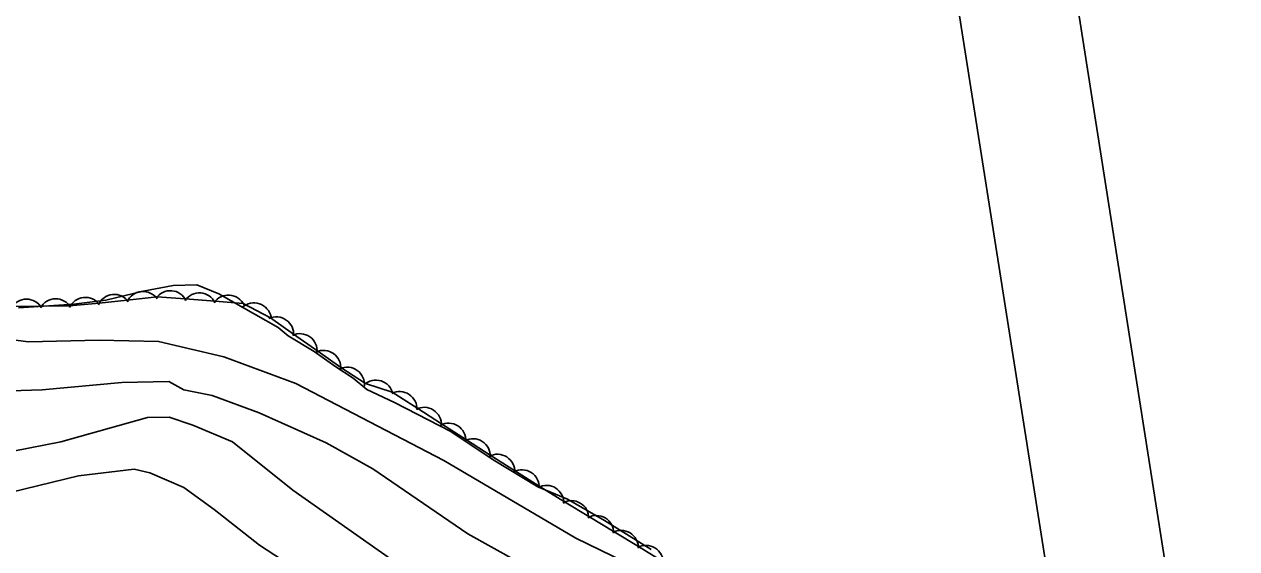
# Model space of a CAD drawing. Extents: x 646142 to 649934, y 5874075 to 5876351.
# Drawn here: x 649173.6 to 649382.6, y 5874858.2 to 5874948.6 of the extents above; entities that cross this region are included whole.
import ezdxf

# ---------------------------------------------------------------- set-up
doc = ezdxf.new("R2010")
doc.units = 0
for name, color, linetype in [('Niveau 2', 7, 'Continuous'), ('Niveau 4', 7, 'Continuous'), ('Niveau 44', 7, 'Continuous'), ('Niveau 60', 7, 'Continuous')]:
    doc.layers.add(name, color=color, linetype=linetype)

msp = doc.modelspace()

# ---------------------------------------------------------------- linework, layer by layer
at = {"layer": 'Niveau 2'}
for points in [[(649049.16, 5874893.62), (649079, 5874896.65), (649090.19, 5874896.32), (649116.52, 5874895.68), (649132.02, 5874896.09), (649145.75, 5874897.7), (649157.56, 5874896.06), (649174.3, 5874893.83), (649186.57, 5874894.1), (649196.79, 5874893.9), (649208.02, 5874891.26), (649220.41, 5874886.66), (649245.94, 5874873.36), (649268.69, 5874859.98), (649291.86, 5874848.74), (649299.34, 5874842.64), (649312.52, 5874831.62), (649325.22, 5874820.78), (649332.84, 5874809.81), (649339.52, 5874804.54), (649348.56, 5874798.86), (649354.76, 5874791.91), (649360.65, 5874785.74)], [(649153.06, 5874884.79), (649176.71, 5874885.59), (649190.45, 5874886.85), (649198.54, 5874886.98), (649201.14, 5874885.54), (649206.01, 5874884.6), (649214.13, 5874881.61), (649225.65, 5874876.45), (649233.73, 5874871.94), (649250.05, 5874860.73), (649267.69, 5874850.95)], [(649163.43, 5874873.38), (649179.92, 5874876.59), (649194.89, 5874880.78), (649198.58, 5874880.87), (649202.68, 5874879.49), (649209.51, 5874876.58), (649219.9, 5874868.29), (649236.74, 5874856.46)], [(649047.38, 5874873.19), (649067.01, 5874864.01), (649084.65, 5874857.85), (649096.81, 5874855.8), (649105.74, 5874855.57), (649120.93, 5874858.05), (649127.4, 5874859.96), (649133.3, 5874862.74), (649138.49, 5874863.7), (649143.73, 5874864.31), (649153.6, 5874864.89), (649166.65, 5874866.77), (649183.01, 5874870.77), (649192.57, 5874871.89), (649195.3, 5874871.28), (649201.16, 5874868.73), (649206.36, 5874864.94), (649214.16, 5874858.79), (649226.21, 5874850.93)]]:
    msp.add_lwpolyline(points, dxfattribs=at)
at = {"layer": 'Niveau 4'}
msp.add_lwpolyline([(649281.68, 5874858.07), (649273.63, 5874863.06), (649267.26, 5874866.74), (649262.13, 5874868.82), (649254.46, 5874873.51), (649247.13, 5874878.36), (649237.45, 5874883.4), (649232.65, 5874885.64), (649230.32, 5874887.58), (649227.16, 5874889.65), (649223.6, 5874892.15), (649219.09, 5874894.88), (649217.4, 5874896.31), (649207.16, 5874902.11), (649203.37, 5874903.64), (649199.32, 5874903.52), (649194.1, 5874902.56), (649187.67, 5874900.99), (649182.18, 5874900.35), (649172.62, 5874899.7)], dxfattribs=at)
at = {"layer": 'Niveau 44'}
msp.add_lwpolyline([(649283.86, 5874855.86), (649279.47, 5874858.59), (649275.31, 5874861.09), (649270.9, 5874863.74), (649266.74, 5874866.24), (649262.38, 5874868.97), (649258.28, 5874871.57), (649253.94, 5874874.33), (649249.84, 5874876.93), (649245.51, 5874879.71), (649241.44, 5874882.34), (649237.06, 5874885.18), (649232.43, 5874886.66), (649228.2, 5874889.39), (649224.24, 5874892.2), (649220.05, 5874895.17), (649216.08, 5874897.98), (649211.35, 5874900.46), (649206.51, 5874900.83), (649201.38, 5874901.22), (649196.54, 5874901.59), (649191.37, 5874901), (649186.54, 5874900.51), (649181.44, 5874900.05), (649176.59, 5874899.98), (649171.44, 5874899.92)], dxfattribs=at)
for centre, start, end in [((649194.11, 5874899.51), 35.8083, 155.7863), ((649198.82, 5874899.65), 25.6611, 145.639), ((649174.04, 5874898.19), 30.7692, 150.7472), ((649179.04, 5874898.25), 30.7692, 150.7472), ((649184.16, 5874898.5), 35.8083, 155.7863), ((649189.14, 5874899), 35.8083, 155.7863), ((649203.81, 5874899.27), 25.6611, 145.639), ((649208.8, 5874898.89), 25.6611, 145.639), ((649213.22, 5874897.54), 11.7286, 131.7065), ((649217.05, 5874895.14), 354.6887, 114.6666), ((649221.12, 5874892.25), 354.6887, 114.6666), ((649225.2, 5874889.36), 354.6887, 114.6666), ((649229.28, 5874886.46), 354.6887, 114.6666), ((649234.21, 5874884.24), 12.229, 132.207), ((649238.32, 5874882.26), 357.1728, 117.1507), ((649242.52, 5874879.55), 357.1728, 117.1507), ((649246.72, 5874876.83), 357.1728, 117.1507), ((649250.95, 5874874.14), 357.604, 117.5819), ((649255.17, 5874871.46), 357.604, 117.5819), ((649259.39, 5874868.78), 357.604, 117.5819), ((649263.61, 5874866.1), 357.604, 117.5819), ((649267.91, 5874863.48), 359.0167, 118.9946), ((649272.2, 5874860.91), 359.0167, 118.9946), ((649276.48, 5874858.33), 359.0167, 118.9946), ((649280.77, 5874855.75), 359.0167, 118.9946)]:
    msp.add_arc(centre, 3, start, end, dxfattribs=at)
at = {"layer": 'Niveau 60'}
msp.add_lwpolyline([(649415.27, 5874569.37), (649908.85, 5874647.01), (649644.82, 5876326.04), (649151.17, 5876248.41), (649415.27, 5874569.37)], dxfattribs=at)
msp.add_lwpolyline([(646167.42, 5875779.32), (649130.97, 5876245.57), (649395.18, 5874566.24), (646431.63, 5874099.99)], close=True, dxfattribs=at)
msp.add_lwpolyline([(646167.42, 5875779.32), (649130.97, 5876245.57), (649395.18, 5874566.24), (646431.63, 5874099.99)], close=True, dxfattribs=at)

doc.saveas('drawing.dxf')
